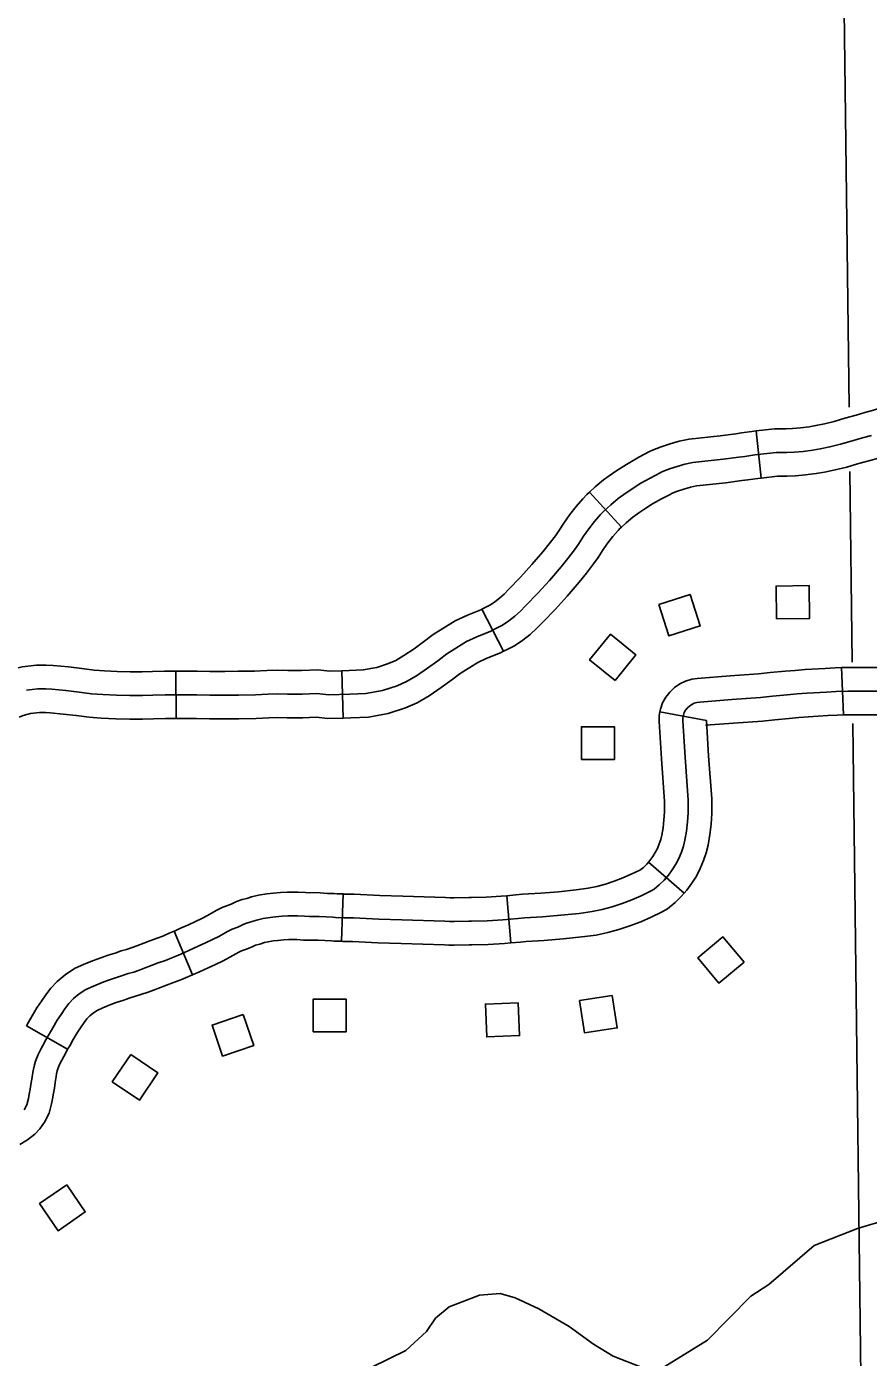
# Model space of a CAD drawing. Extents: x -19 to 366, y -4 to 359.
# Drawn here: x 137.9 to 138.405, y 197.146 to 197.944 of the extents above; entities that cross this region are included whole.
import ezdxf

# ---------------------------------------------------------------- set-up
doc = ezdxf.new("R2010")
doc.units = 0
for name, color, linetype in [('21', 7, 'Continuous'), ('R_Axis Annot', 7, 'Continuous'), ('R_ROW Annot', 7, 'Continuous'), ('R_Temp Easement', 7, 'Continuous'), ('Sheet Fence', 7, 'Continuous')]:
    doc.layers.add(name, color=color, linetype=linetype)

msp = doc.modelspace()

# ---------------------------------------------------------------- linework, layer by layer
at = {"layer": '21'}
for points in [[(138.34992, 197.58857), (138.34958, 197.60828), (138.36935, 197.60863), (138.36969, 197.58892)], [(138.27925, 197.59718), (138.29803, 197.60317), (138.30404, 197.58434), (138.28526, 197.57835)], [(138.25306, 197.55165), (138.23772, 197.56403), (138.25014, 197.57941), (138.26548, 197.56703)], [(138.23277, 197.5042), (138.23277, 197.52392), (138.25254, 197.52392), (138.25254, 197.5042)], [(138.33041, 197.38268), (138.31529, 197.37003), (138.30261, 197.38521), (138.31773, 197.39785)], [(138.07184, 197.34082), (138.07184, 197.36053), (138.09161, 197.36053), (138.09161, 197.34082)], [(138.25125, 197.3627), (138.25426, 197.34322), (138.23473, 197.34019), (138.23171, 197.35968)], [(138.02986, 197.35133), (138.03621, 197.33267), (138.0175, 197.32629), (138.01114, 197.34495)], [(138.1949, 197.35834), (138.19571, 197.33864), (138.17595, 197.33783), (138.17515, 197.35753)], [(137.96241, 197.3273), (137.9787, 197.3162), (137.96756, 197.29986), (137.95127, 197.31097)], [(137.92394, 197.24906), (137.9351, 197.23281), (137.91881, 197.22161), (137.90765, 197.23786)]]:
    msp.add_lwpolyline(points, close=True, dxfattribs=at)
at = {"layer": 'R_Axis Annot'}
for points in [[(138.38944, 198.03328), (138.39335, 197.71569)], [(138.39383, 197.67699), (138.39524, 197.5627)], [(138.39569, 197.52576), (138.40192, 197.01989)]]:
    msp.add_lwpolyline(points, dxfattribs=at)
at = {"layer": 'R_ROW Annot'}
for p, q in [((138.33758, 197.70134), (138.34064, 197.6731)), ((138.23771, 197.6647), (138.25683, 197.64369)), ((138.17305, 197.5944), (138.18608, 197.56915)), ((138.39003, 197.53095), (138.38885, 197.55934)), ((137.98946, 197.55727), (137.98953, 197.52886)), ((138.08909, 197.55749), (138.08977, 197.52909)), ((138.30782, 197.52761), (138.27988, 197.53276)), ((138.29442, 197.42403), (138.27298, 197.44267)), ((138.08873, 197.39518), (138.08989, 197.42357)), ((138.19051, 197.39424), (138.18796, 197.42253)), ((137.9994, 197.37508), (137.9884, 197.40127)), ((137.92452, 197.33039), (137.89989, 197.34454))]:
    msp.add_line(p, q, dxfattribs=at)
for points in [[(138.43113, 197.72194), (138.42635, 197.72012), (138.42064, 197.71803), (138.41362, 197.71568), (138.40802, 197.71386), (138.40287, 197.71231), (138.39764, 197.71078), (138.39077, 197.70892), (138.38448, 197.7071), (138.37871, 197.70562), (138.37348, 197.70454), (138.36951, 197.70387), (138.36424, 197.70319), (138.35944, 197.70277), (138.35558, 197.70261), (138.34877, 197.70256), (138.33758, 197.70134)], [(138.33758, 197.70134), (138.33496, 197.70106), (138.32883, 197.70013), (138.32535, 197.6997), (138.31605, 197.69843), (138.29738, 197.69645), (138.29144, 197.69516), (138.28599, 197.69366), (138.28066, 197.69186), (138.27534, 197.68974), (138.27364, 197.68892), (138.26717, 197.68557), (138.26077, 197.68189), (138.25458, 197.67798), (138.25139, 197.67581), (138.24613, 197.67192), (138.24105, 197.66774), (138.23771, 197.6647)], [(138.40691, 197.69869), (138.40148, 197.69711), (138.3946, 197.69524), (138.38821, 197.6934), (138.38191, 197.69178), (138.3761, 197.69058), (138.3716, 197.68982), (138.36577, 197.68907), (138.36036, 197.68859), (138.35594, 197.68841), (138.34959, 197.68836), (138.3368, 197.68697), (138.33076, 197.68605), (138.32717, 197.68562), (138.31776, 197.68433), (138.29963, 197.6824), (138.29483, 197.68136), (138.29016, 197.68007), (138.28556, 197.67852), (138.28107, 197.67673), (138.27999, 197.67621), (138.27398, 197.6731), (138.26811, 197.66973), (138.26237, 197.6661), (138.25961, 197.66422), (138.25488, 197.66072), (138.25035, 197.65699)], [(138.44124, 197.69539), (138.43629, 197.6935), (138.43004, 197.69122), (138.42252, 197.6887), (138.4165, 197.68674), (138.41094, 197.68507), (138.40533, 197.68343), (138.39843, 197.68156), (138.39195, 197.67969), (138.38512, 197.67794), (138.37872, 197.67661), (138.37369, 197.67576), (138.3673, 197.67494), (138.36128, 197.67442), (138.35629, 197.67421), (138.35041, 197.67416), (138.34064, 197.6731)], [(138.34064, 197.6731), (138.33863, 197.67288), (138.33269, 197.67198), (138.32899, 197.67153), (138.31948, 197.67023), (138.30189, 197.66836), (138.29822, 197.66757), (138.29432, 197.66649), (138.29046, 197.66519), (138.28679, 197.66372), (138.28635, 197.66351), (138.28078, 197.66063), (138.27545, 197.65756), (138.27015, 197.65421), (138.26783, 197.65263), (138.26362, 197.64952), (138.25965, 197.64625), (138.25683, 197.64369)], [(138.23771, 197.6647), (138.23603, 197.66317), (138.23368, 197.66066), (138.22966, 197.65604), (138.22582, 197.65115), (138.22222, 197.64607), (138.21926, 197.64139), (138.21714, 197.63844), (138.21346, 197.63356), (138.20967, 197.62888), (138.20295, 197.62115), (138.19616, 197.61364), (138.1891, 197.60625), (138.18635, 197.60342), (138.18371, 197.60103), (138.18093, 197.59884), (138.17832, 197.59707), (138.17577, 197.5958), (138.17305, 197.5944)], [(138.25035, 197.65699), (138.24601, 197.65305), (138.24422, 197.65114), (138.24061, 197.64698), (138.23721, 197.64266), (138.23403, 197.63816), (138.23104, 197.63345), (138.22859, 197.63002), (138.22465, 197.62481), (138.22056, 197.61975), (138.21358, 197.61172), (138.20656, 197.60397), (138.19933, 197.5964), (138.19623, 197.5932), (138.19288, 197.59017), (138.18932, 197.58737), (138.18551, 197.58478), (138.1822, 197.58313), (138.17835, 197.58115), (138.17004, 197.57782), (138.16385, 197.57496), (138.15195, 197.56758), (138.14655, 197.56343), (138.14051, 197.55897), (138.13384, 197.55449), (138.12786, 197.55101), (138.12213, 197.54849), (138.11341, 197.54559), (138.1034, 197.54387), (138.09389, 197.5434), (138.0812, 197.5431), (138.07412, 197.54383), (138.06521, 197.54346), (138.0564, 197.5434), (138.05047, 197.5436), (138.04463, 197.54343), (138.03713, 197.54308), (138.02697, 197.54293), (138.01892, 197.54285), (138.00973, 197.54289), (138.00203, 197.543), (137.99355, 197.54308), (137.98294, 197.54305), (137.97568, 197.54279), (137.96935, 197.54272), (137.96189, 197.54268), (137.95379, 197.54277), (137.94561, 197.54319), (137.93884, 197.54372), (137.93133, 197.54471), (137.92341, 197.54566), (137.91493, 197.54647), (137.91145, 197.54661), (137.90666, 197.54655), (137.8998, 197.5458)], [(138.25683, 197.64369), (138.25599, 197.64292), (138.25477, 197.64161), (138.25156, 197.63792), (138.2486, 197.63416), (138.24583, 197.63025), (138.24283, 197.62551), (138.24003, 197.6216), (138.23584, 197.61606), (138.23145, 197.61062), (138.2242, 197.6023), (138.21696, 197.59429), (138.20956, 197.58655), (138.20611, 197.58299), (138.20206, 197.57931), (138.19771, 197.5759), (138.19271, 197.5725), (138.18862, 197.57046), (138.18608, 197.56915)], [(138.17306, 197.5944), (138.17245, 197.59408), (138.16442, 197.59087), (138.1571, 197.58749), (138.14386, 197.57928), (138.13801, 197.57478), (138.13233, 197.57058), (138.1263, 197.56654), (138.12141, 197.56369), (138.11703, 197.56176), (138.10995, 197.55941), (138.10184, 197.55802), (138.09337, 197.5576), (138.08909, 197.55749)], [(138.18608, 197.56915), (138.18426, 197.56821), (138.17567, 197.56478), (138.1706, 197.56243), (138.16004, 197.55588), (138.1551, 197.55208), (138.14869, 197.54735), (138.14139, 197.54245), (138.13431, 197.53833), (138.12724, 197.53522), (138.11687, 197.53177), (138.10496, 197.52973), (138.09441, 197.5292), (138.08977, 197.52909)], [(137.98946, 197.55727), (137.98267, 197.55725), (137.97534, 197.557), (137.96923, 197.55692), (137.96194, 197.55688), (137.95424, 197.55697), (137.94653, 197.55737), (137.94033, 197.55785), (137.9331, 197.55881), (137.92494, 197.55978), (137.91589, 197.56065), (137.91164, 197.56082), (137.9058, 197.56075), (137.89732, 197.55981), (137.88915, 197.55782), (137.88497, 197.55618)], [(138.27988, 197.53276), (138.28019, 197.53445), (138.28151, 197.53817), (138.28338, 197.54159), (138.28574, 197.54468), (138.28859, 197.54739), (138.29181, 197.54961), (138.29533, 197.55131), (138.2991, 197.55244), (138.30233, 197.55287), (138.32198, 197.55439), (138.33899, 197.55561), (138.34606, 197.55635), (138.35497, 197.5572), (138.36102, 197.5577), (138.36708, 197.55817), (138.37908, 197.55892), (138.38507, 197.55918), (138.38885, 197.55934)], [(138.38885, 197.55934), (138.39229, 197.55948), (138.39838, 197.55953), (138.41151, 197.55936), (138.41855, 197.55936), (138.42656, 197.55936), (138.4373, 197.5595), (138.44339, 197.55957), (138.45459, 197.5591), (138.46136, 197.55879), (138.46739, 197.55849), (138.47232, 197.55824), (138.48451, 197.55754), (138.4898, 197.55732), (138.48993, 197.55731)], [(138.08909, 197.55749), (138.08177, 197.55732), (138.07456, 197.55806), (138.06486, 197.55766), (138.05659, 197.55761), (138.0505, 197.55781), (138.04409, 197.55762), (138.0367, 197.55728), (138.0268, 197.55714), (138.01888, 197.55706), (138.00986, 197.5571), (138.00219, 197.5572), (137.9936, 197.55728), (137.98946, 197.55727)], [(138.05667, 197.41041), (138.06238, 197.41044), (138.0666, 197.41017), (138.06963, 197.41013), (138.07231, 197.41016), (138.07541, 197.41015), (138.07962, 197.40977), (138.08365, 197.40969), (138.08526, 197.40954), (138.09003, 197.40935), (138.09593, 197.40924), (138.11127, 197.40855), (138.12507, 197.40803), (138.15091, 197.40721), (138.15361, 197.40716), (138.15641, 197.40706), (138.16529, 197.4073), (138.1669, 197.40728), (138.17625, 197.40752), (138.18558, 197.40806), (138.19489, 197.4089), (138.19855, 197.40931), (138.20947, 197.40989), (138.22046, 197.41077), (138.23139, 197.41195), (138.2392, 197.41297), (138.2453, 197.41429), (138.25129, 197.41591), (138.2572, 197.41782), (138.263, 197.42001), (138.26871, 197.4225), (138.27426, 197.42525), (138.27641, 197.4264), (138.27953, 197.42902), (138.28236, 197.43181), (138.28497, 197.43481), (138.28731, 197.43801), (138.28941, 197.44138), (138.29125, 197.44491), (138.2928, 197.44857), (138.29403, 197.45233), (138.29492, 197.4558), (138.29585, 197.46127), (138.29649, 197.46677), (138.29682, 197.4723), (138.29684, 197.47782), (138.29678, 197.47984), (138.29494, 197.50557), (138.2936, 197.52735), (138.29365, 197.52909), (138.29395, 197.53075), (138.29452, 197.53235), (138.29533, 197.53383), (138.29635, 197.53517), (138.29757, 197.53633), (138.29897, 197.53729), (138.30048, 197.53802), (138.3021, 197.53851), (138.30383, 197.53874), (138.32304, 197.54023), (138.34024, 197.54146), (138.34747, 197.54222), (138.35623, 197.54305), (138.36216, 197.54354), (138.36807, 197.544), (138.37984, 197.54473), (138.38568, 197.54499), (138.39263, 197.54528), (138.39834, 197.54532), (138.41142, 197.54516)], [(137.98953, 197.52886), (137.98321, 197.52885), (137.97601, 197.52859), (137.96948, 197.52852), (137.96185, 197.52847), (137.95335, 197.52857), (137.94469, 197.52902), (137.93736, 197.52959), (137.92956, 197.53062), (137.92189, 197.53153), (137.91398, 197.5323), (137.91125, 197.5324), (137.90753, 197.53236), (137.90227, 197.53178), (137.89775, 197.53068), (137.89537, 197.52974)], [(138.08977, 197.52909), (138.08064, 197.52887), (138.07368, 197.52959), (138.06555, 197.52926), (138.05621, 197.52919), (138.05044, 197.52939), (138.04516, 197.52923), (138.03756, 197.52888), (138.02714, 197.52873), (138.01896, 197.52865), (138.00961, 197.52869), (138.00187, 197.52879), (137.9935, 197.52887), (137.98953, 197.52886)], [(138.27298, 197.44267), (138.27386, 197.44369), (138.27554, 197.44598), (138.27707, 197.44843), (138.27839, 197.45096), (138.27948, 197.45356), (138.28039, 197.45632), (138.28102, 197.45876), (138.28178, 197.46328), (138.28233, 197.46802), (138.28262, 197.47275), (138.28264, 197.47764), (138.28259, 197.47913), (138.28077, 197.50463), (138.27939, 197.52709), (138.27947, 197.53056), (138.27988, 197.53276)], [(138.29442, 197.42403), (138.29607, 197.42594), (138.29908, 197.43004), (138.30176, 197.43433), (138.30411, 197.43885), (138.30611, 197.44357), (138.30767, 197.44834), (138.30883, 197.45285), (138.30991, 197.45927), (138.31064, 197.46552), (138.31102, 197.47184), (138.31105, 197.478), (138.31097, 197.48056), (138.30912, 197.50651), (138.30782, 197.52762), (138.30782, 197.52763), (138.30782, 197.52761)], [(138.30729, 197.52476), (138.32409, 197.52606), (138.34149, 197.52731), (138.34887, 197.52808), (138.35749, 197.5289), (138.3633, 197.52938), (138.36905, 197.52983), (138.38059, 197.53055), (138.38629, 197.5308), (138.39003, 197.53095)], [(138.39003, 197.53095), (138.39298, 197.53108), (138.3983, 197.53112), (138.41133, 197.53095), (138.41855, 197.53095), (138.42674, 197.53096), (138.43763, 197.53109), (138.44296, 197.53115), (138.45334, 197.53072), (138.46, 197.53041), (138.46596, 197.53012), (138.47076, 197.52987), (138.48311, 197.52916), (138.48867, 197.52893), (138.48883, 197.52892)], [(138.18796, 197.42253), (138.19345, 197.42303), (138.19737, 197.42347), (138.20853, 197.42406), (138.21913, 197.42491), (138.22971, 197.42605), (138.23677, 197.42698), (138.24194, 197.4281), (138.24725, 197.42953), (138.2525, 197.43123), (138.25766, 197.43318), (138.26272, 197.43538), (138.26774, 197.43787), (138.26839, 197.43822), (138.26996, 197.43954), (138.272, 197.44155), (138.27298, 197.44267)], [(137.9884, 197.40127), (137.98855, 197.40134), (137.99185, 197.40279), (137.99695, 197.40516), (138.00124, 197.4071), (138.00507, 197.40895), (138.00846, 197.41069), (138.01363, 197.41359), (138.01759, 197.41566), (138.02159, 197.41701), (138.02309, 197.41766), (138.02585, 197.41904), (138.0293, 197.42021), (138.03196, 197.42087), (138.03482, 197.42179), (138.03909, 197.42284), (138.04409, 197.42364), (138.04805, 197.42406), (138.05229, 197.42437), (138.05619, 197.42461), (138.06279, 197.42465), (138.06716, 197.42437), (138.06965, 197.42434), (138.07226, 197.42437), (138.07609, 197.42435), (138.08039, 197.42396), (138.08443, 197.42388), (138.08619, 197.42372), (138.08989, 197.42357)], [(138.08989, 197.42357), (138.09045, 197.42355), (138.09638, 197.42344), (138.11186, 197.42274), (138.12556, 197.42223), (138.15128, 197.42141), (138.154, 197.42136), (138.15647, 197.42127), (138.16519, 197.4215), (138.1668, 197.42148), (138.17565, 197.42171), (138.18454, 197.42223), (138.18796, 197.42253)], [(138.19051, 197.39424), (138.19633, 197.39476), (138.19973, 197.39515), (138.21042, 197.39571), (138.22179, 197.39663), (138.23308, 197.39784), (138.24163, 197.39896), (138.24865, 197.40048), (138.25532, 197.40228), (138.26189, 197.40441), (138.26835, 197.40685), (138.2747, 197.40961), (138.28079, 197.41263), (138.28443, 197.41459), (138.28909, 197.41851), (138.29271, 197.42208), (138.29442, 197.42403)], [(137.89852, 197.29414), (137.89997, 197.2971), (137.90097, 197.30086), (137.9015, 197.30347), (137.90205, 197.30648), (137.90249, 197.30921), (137.90294, 197.31247), (137.90356, 197.31641), (137.90394, 197.31859), (137.90453, 197.32109), (137.90513, 197.32325), (137.90676, 197.32729), (137.90839, 197.33044), (137.90963, 197.33277), (137.9114, 197.33605), (137.9134, 197.33954), (137.91558, 197.34338), (137.91815, 197.34779), (137.92055, 197.35134), (137.92291, 197.35477), (137.92521, 197.35787), (137.92804, 197.36079), (137.93146, 197.36376), (137.93543, 197.36629), (137.9401, 197.36835), (137.94525, 197.3705), (137.949, 197.37191), (137.95327, 197.37327), (137.95749, 197.37467), (137.96089, 197.37582), (137.96418, 197.37677), (137.96809, 197.37811), (137.97097, 197.3792), (137.97523, 197.38079), (137.97891, 197.38223), (137.98317, 197.38376), (137.98701, 197.38522), (137.99099, 197.38696), (137.99417, 197.38829), (137.9977, 197.38985), (138.00286, 197.39224), (138.00725, 197.39423), (138.01141, 197.39623), (138.01519, 197.39817), (138.02041, 197.4011), (138.02318, 197.40256), (138.0267, 197.40374), (138.02911, 197.40479), (138.03132, 197.4059), (138.03329, 197.40656), (138.03585, 197.4072), (138.03869, 197.40811), (138.04191, 197.4089), (138.04597, 197.40956), (138.04932, 197.40991), (138.05324, 197.4102), (138.05667, 197.41041)], [(137.89989, 197.34454), (137.90107, 197.34659), (137.90327, 197.35046), (137.90612, 197.35536), (137.90882, 197.35935), (137.91135, 197.36303), (137.91436, 197.36708), (137.91826, 197.37111), (137.92294, 197.37517), (137.92871, 197.37885), (137.9345, 197.3814), (137.94001, 197.38371), (137.94433, 197.38533), (137.94887, 197.38678), (137.95297, 197.38814), (137.95663, 197.38938), (137.95991, 197.39032), (137.96327, 197.39147), (137.96598, 197.3925), (137.97017, 197.39406), (137.97392, 197.39553), (137.97825, 197.39708), (137.98164, 197.39837), (137.98539, 197.40001), (137.9884, 197.40127)], [(137.9994, 197.37508), (137.99979, 197.37524), (138.00355, 197.37691), (138.00877, 197.37932), (138.01327, 197.38136), (138.01774, 197.38351), (138.02192, 197.38566), (138.02718, 197.38862), (138.02877, 197.38945), (138.03181, 197.39047), (138.03513, 197.39192), (138.03679, 197.39275), (138.03729, 197.39292), (138.03975, 197.39353), (138.04256, 197.39444), (138.04474, 197.39497), (138.04785, 197.39547), (138.05059, 197.39576), (138.05419, 197.39602), (138.05715, 197.39621), (138.06197, 197.39624), (138.06605, 197.39597), (138.06962, 197.39592), (138.07236, 197.39596), (138.07474, 197.39595), (138.07884, 197.39558), (138.08286, 197.3955), (138.08433, 197.39536), (138.08873, 197.39518)], [(138.08873, 197.39518), (138.0896, 197.39515), (138.09548, 197.39504), (138.11069, 197.39435), (138.12458, 197.39384), (138.15055, 197.39301), (138.15323, 197.39296), (138.15636, 197.39285), (138.16539, 197.39309), (138.16699, 197.39307), (138.17684, 197.39332), (138.18663, 197.39389), (138.19051, 197.39424)], [(137.92452, 197.33039), (137.92573, 197.33249), (137.9279, 197.3363), (137.93018, 197.34022), (137.93228, 197.34333), (137.93448, 197.34651), (137.93607, 197.34866), (137.93782, 197.35047), (137.93997, 197.35234), (137.94215, 197.35372), (137.94571, 197.35529), (137.95049, 197.35729), (137.95366, 197.35849), (137.95766, 197.35977), (137.962, 197.3612), (137.96514, 197.36227), (137.96844, 197.36322), (137.97291, 197.36475), (137.97596, 197.3659), (137.9803, 197.36751), (137.9839, 197.36893), (137.9881, 197.37043), (137.99239, 197.37207), (137.99658, 197.3739), (137.9994, 197.37508)], [(137.89592, 197.27321), (137.9005, 197.27613), (137.90481, 197.27958), (137.90775, 197.28277), (137.91068, 197.2867), (137.91334, 197.2921), (137.9148, 197.2976), (137.91545, 197.30076), (137.91605, 197.30408), (137.91654, 197.30711), (137.91699, 197.3104), (137.91757, 197.31408), (137.91786, 197.31573), (137.91829, 197.31757), (137.9186, 197.31868), (137.91968, 197.32134), (137.92097, 197.32384), (137.92215, 197.32607), (137.92381, 197.32915), (137.92452, 197.33039)]]:
    msp.add_lwpolyline(points, dxfattribs=at)
at = {"layer": 'R_Temp Easement'}
for points in [[(138.33451, 197.18233), (138.34531, 197.1894), (138.37244, 197.21265), (138.39849, 197.22299), (138.43323, 197.23337), (138.45324, 197.24065), (138.47439, 197.2468), (138.4982, 197.24955)], [(137.87876, 197.01605), (137.88445, 197.03189), (137.91187, 197.07562), (137.92052, 197.08666), (137.92918, 197.09504), (137.94202, 197.10002), (137.96129, 197.10275), (137.99191, 197.10552), (138.01193, 197.11053), (138.04779, 197.12394), (138.0882, 197.13548), (138.10709, 197.13972), (138.12747, 197.14966), (138.1399, 197.16109), (138.14516, 197.16908), (138.15344, 197.17594), (138.17157, 197.18284), (138.18404, 197.18402), (138.19312, 197.1814), (138.20714, 197.17463)], [(138.20714, 197.17463), (138.22534, 197.16407), (138.24013, 197.15351), (138.25188, 197.14634), (138.2693, 197.13958), (138.28027, 197.13849), (138.30837, 197.15583), (138.33451, 197.18233)]]:
    msp.add_lwpolyline(points, dxfattribs=at)
at = {"layer": 'Sheet Fence'}
for points in [[(146.77834, 1.69699), (146.57878, 10.31313), (146.37852, 18.92942), (146.17757, 27.54584), (145.97591, 36.16241), (145.77356, 44.77911), (145.57052, 53.39596), (145.36679, 62.01295), (145.16236, 70.63008), (144.95724, 79.24735), (144.75142, 87.86477), (144.54492, 96.48232), (144.33773, 105.10002), (144.12986, 113.71787), (143.92129, 122.33585), (143.71204, 130.95398), (143.5021, 139.57225), (143.29148, 148.19067), (143.08018, 156.80923), (142.8682, 165.42794), (142.65553, 174.04679), (142.44218, 182.66579), (142.22816, 191.28493), (142.01345, 199.90421), (141.79807, 208.52365), (141.58202, 217.14322), (141.36528, 225.76295), (141.14788, 234.38282), (140.9298, 243.00284), (140.71105, 251.623), (140.49162, 260.24332), (140.27153, 268.86377), (140.05077, 277.48438), (139.82934, 286.10514), (139.60724, 294.72604), (139.38447, 303.34709), (139.16105, 311.96829), (138.93695, 320.58964), (138.7122, 329.21114), (138.48678, 337.83278), (138.2607, 346.45458)], [(139.44064, 1.53154), (139.25106, 10.14733), (139.06082, 18.76327), (138.86992, 27.37935), (138.67836, 35.99557), (138.48613, 44.61194), (138.29325, 53.22845), (138.09971, 61.84511), (137.9055, 70.46191), (137.71065, 79.07885), (137.51513, 87.69595), (137.31896, 96.31318), (137.12214, 104.93057), (136.92466, 113.54809), (136.72653, 122.16577), (136.52775, 130.78359), (136.32832, 139.40156), (136.12824, 148.01968), (135.9275, 156.63794), (135.72612, 165.25636), (135.5241, 173.87492), (135.32143, 182.49362), (135.11811, 191.11248), (134.91415, 199.73149), (134.70954, 208.35064), (134.50429, 216.96995), (134.2984, 225.5894), (134.09187, 234.209), (133.8847, 242.82876), (133.6769, 251.44866), (133.46845, 260.06872), (133.25937, 268.68892), (133.04965, 277.30928), (132.8393, 285.92978), (132.62831, 294.55044), (132.41669, 303.17125), (132.20444, 311.79221), (131.99156, 320.41333), (131.77805, 329.0346), (131.56391, 337.65601), (131.34914, 346.27759)], [(0, 189.51617), (7.11214, 189.52059), (14.22427, 189.53386), (21.33637, 189.55597), (28.44845, 189.58693), (35.56048, 189.62672), (42.67245, 189.67537), (49.78436, 189.73285), (56.89619, 189.79918), (64.00793, 189.87436), (71.11958, 189.95838), (78.23111, 190.05124), (85.34253, 190.15294), (92.45381, 190.26349), (99.56495, 190.38288), (106.67593, 190.51112), (113.78675, 190.6482), (120.89739, 190.79412), (128.00785, 190.94888), (135.11811, 191.11248), (142.22816, 191.28493), (149.33799, 191.46621), (156.44759, 191.65634), (163.55694, 191.85531), (170.66605, 192.06312), (177.77489, 192.27977), (184.88345, 192.50526), (191.99173, 192.73959), (199.09971, 192.98276), (206.20739, 193.23477), (213.31474, 193.49561), (220.42177, 193.7653), (227.52845, 194.04382), (234.63479, 194.33118), (241.74076, 194.62738), (248.84635, 194.93241), (255.95157, 195.24628), (263.05638, 195.56898), (270.16079, 195.90052), (277.26478, 196.24089), (284.36834, 196.5901), (291.47147, 196.94814), (298.57414, 197.31501), (305.67635, 197.69072), (312.77809, 198.07525), (319.87934, 198.46862), (326.9801, 198.87082), (334.08035, 199.28185), (341.18009, 199.7017)]]:
    msp.add_spline(points, degree=3, dxfattribs=at)

doc.saveas('drawing.dxf')
